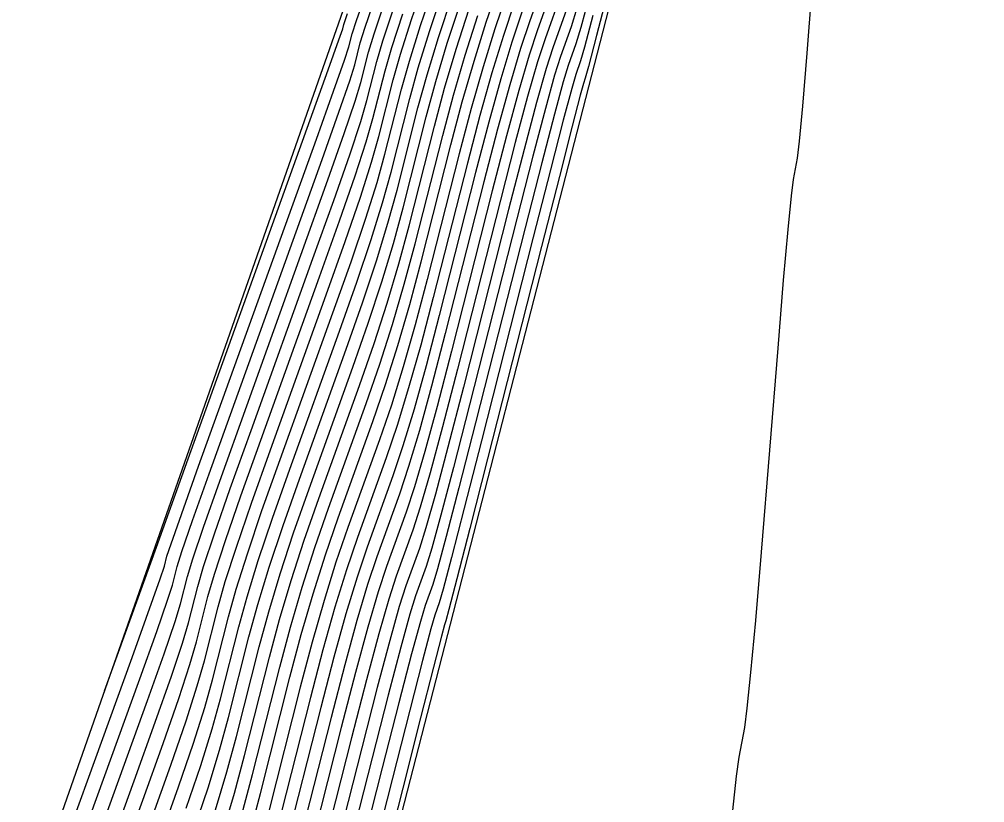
# Model space of a CAD drawing. Extents: x 1724534 to 1727318, y 657156 to 660047.
# Drawn here: x 1725515.77 to 1725524.41, y 659391.09 to 659398.11 of the extents above; entities that cross this region are included whole.
import ezdxf

# ---------------------------------------------------------------- set-up
doc = ezdxf.new("R2010")
doc.units = 0
for name, color, linetype in [('SURVEY - CONTOURS - Index with Text', 7, 'Continuous'), ('SURVEY - CONTOURS - Intermediate with optional Text', 7, 'Continuous'), ('SURVEY - DTM - Breaklines', 7, 'Continuous'), ('SURVEY - NON-TRANSPORTATION - Features', 7, 'Continuous')]:
    doc.layers.add(name, color=color, linetype=linetype)

msp = doc.modelspace()

# ---------------------------------------------------------------- linework, layer by layer
at = {"layer": 'SURVEY - CONTOURS - Index with Text'}
for points in [[(1725521.0525, 659398.411), (1725520.9373, 659397.9618), (1725520.8656, 659397.6852), (1725520.8376, 659397.5812), (1725520.8207, 659397.5342), (1725520.7925, 659397.4297), (1725520.7206, 659397.1514), (1725520.605, 659396.6994), (1725520.4456, 659396.0736), (1725519.9624, 659394.1731), (1725519.8033, 659393.5479), (1725519.6882, 659393.0974), (1725519.6173, 659392.8218), (1725519.5904, 659392.7209), (1725519.5775, 659392.6851), (1725519.5505, 659392.5837), (1725519.4792, 659392.3063), (1725519.3637, 659391.8529), (1725519.204, 659391.2236), (1725518.7189, 659389.3107)], [(1725517.3348, 659390.8502), (1725517.4605, 659391.2275), (1725517.5633, 659391.5623), (1725517.6434, 659391.8546), (1725517.8267, 659392.5774), (1725517.9065, 659392.8691), (1725518.0084, 659393.2019), (1725518.1324, 659393.576), (1725518.2784, 659393.9913), (1725518.6974, 659395.1538), (1725518.8437, 659395.5698), (1725518.9682, 659395.9459), (1725519.0711, 659396.2822), (1725519.1522, 659396.5786), (1725519.3397, 659397.3159), (1725519.4205, 659397.6117), (1725519.5224, 659397.9461), (1725519.6454, 659398.3192)], [(1725520.1332, 659398.332), (1725520.0278, 659398.0227), (1725519.9218, 659397.6812), (1725519.8153, 659397.3076), (1725519.7083, 659396.9018), (1725519.4223, 659395.7768), (1725519.3151, 659395.3707), (1725519.2082, 659394.9964), (1725519.1015, 659394.6538), (1725518.9951, 659394.3428), (1725518.7114, 659393.5559), (1725518.6051, 659393.2453), (1725518.4987, 659392.9034), (1725518.3923, 659392.5304), (1725518.2858, 659392.1261), (1725518.0019, 659391.0066)], [(1725520.6256, 659398.3476), (1725520.477, 659397.9331), (1725520.4101, 659397.7262), (1725520.3212, 659397.4163), (1725520.2102, 659397.0035), (1725520.077, 659396.4877), (1725519.6924, 659394.975), (1725519.5592, 659394.4593), (1725519.4482, 659394.0469), (1725519.3594, 659393.7378), (1725519.2927, 659393.5319), (1725519.1444, 659393.1205), (1725519.0778, 659392.9145), (1725518.989, 659392.6049), (1725518.878, 659392.1917), (1725518.7449, 659391.6749), (1725518.3604, 659390.1586)], [(1725516.234, 659389.7281), (1725516.7991, 659391.288), (1725516.9884, 659391.8152), (1725517.1325, 659392.2266), (1725517.2313, 659392.5224), (1725517.285, 659392.7026), (1725517.3677, 659393.0287), (1725517.4208, 659393.2078), (1725517.5181, 659393.5005), (1725517.6597, 659393.9068), (1725517.8454, 659394.4267), (1725518.3997, 659395.9647), (1725518.5858, 659396.4858), (1725518.7282, 659396.8954), (1725518.827, 659397.1936), (1725518.8821, 659397.3804), (1725518.971, 659397.73), (1725519.0257, 659397.9158), (1725519.123, 659398.211)]]:
    msp.add_lwpolyline(points, dxfattribs=at)
at = {"layer": 'SURVEY - CONTOURS - Intermediate with optional Text'}
for points in [[(1725515.9182, 659390.0122), (1725516.7806, 659392.3941), (1725517.0321, 659393.0985), (1725517.0699, 659393.2113), (1725517.0922, 659393.2994), (1725517.1293, 659393.411), (1725517.376, 659394.1053), (1725518.4311, 659397.0354), (1725518.5842, 659397.4651), (1725518.6805, 659397.7404), (1725518.7201, 659397.8615), (1725518.7498, 659397.9784), (1725518.7888, 659398.0982), (1725518.8834, 659398.37), (1725519.2395, 659399.3692), (1725520.0689, 659401.6836), (1725520.2202, 659402.1111), (1725520.3164, 659402.3893), (1725520.3577, 659402.5182), (1725520.43, 659402.7975), (1725520.4754, 659402.9643), (1725520.5124, 659403.1077), (1725520.632, 659403.5205), (1725521.7635, 659407.3341)], [(1725523.0174, 659400.3529), (1725522.8201, 659397.8038), (1725522.7806, 659397.3289), (1725522.7516, 659397.0155), (1725522.7331, 659396.8637), (1725522.6976, 659396.6744), (1725522.679, 659396.5266), (1725522.6497, 659396.2255), (1725522.6099, 659395.771), (1725522.5594, 659395.163), (1725522.4106, 659393.3373), (1725522.3595, 659392.7257), (1725522.3175, 659392.2602), (1725522.2847, 659391.9407), (1725522.2611, 659391.7673), (1725522.2105, 659391.4997), (1725522.1869, 659391.3302), (1725522.154, 659391.0223)], [(1725520.5409, 659398.6542), (1725520.3395, 659398.0927), (1725520.2572, 659397.8448), (1725520.1615, 659397.5223), (1725520.0522, 659397.1251), (1725519.9295, 659396.6533), (1725519.5843, 659395.2957), (1725519.4616, 659394.8239), (1725519.3522, 659394.4267), (1725519.2562, 659394.1042), (1725519.1736, 659393.8563), (1725518.9712, 659393.2947), (1725518.8887, 659393.0468), (1725518.7928, 659392.7243), (1725518.6837, 659392.3271), (1725518.5613, 659391.8554), (1725518.217, 659390.4978)], [(1725516.9541, 659390.945), (1725517.127, 659391.4292), (1725517.2637, 659391.827), (1725517.3641, 659392.1384), (1725517.4283, 659392.3634), (1725517.5513, 659392.8482), (1725517.6151, 659393.0723), (1725517.7142, 659393.3811), (1725517.8487, 659393.7745), (1725518.0186, 659394.2526), (1725518.5188, 659395.6403), (1725518.6889, 659396.1194), (1725518.8242, 659396.5156), (1725518.9246, 659396.829), (1725518.9902, 659397.0597), (1725519.1185, 659397.5643), (1725519.1836, 659397.7941), (1725519.2828, 659398.1051), (1725519.416, 659398.4971)], [(1725520.5832, 659398.5009), (1725520.4082, 659398.0129), (1725520.3337, 659397.7855), (1725520.2413, 659397.4693), (1725520.1312, 659397.0643), (1725520.0033, 659396.5705), (1725519.6384, 659395.1353), (1725519.5104, 659394.6416), (1725519.4002, 659394.2368), (1725519.3078, 659393.921), (1725519.2332, 659393.6941), (1725519.0578, 659393.2076), (1725518.9832, 659392.9806), (1725518.8909, 659392.6646), (1725518.7808, 659392.2594), (1725518.6531, 659391.7651), (1725518.2887, 659390.3282)], [(1725517.0315, 659390.7735), (1725517.1963, 659391.2362), (1725517.3293, 659391.6272), (1725517.4305, 659391.9463), (1725517.5, 659392.1938), (1725517.6431, 659392.7579), (1725517.7122, 659393.0045), (1725517.8123, 659393.3214), (1725517.9433, 659393.7083), (1725518.1052, 659394.1655), (1725518.5783, 659395.4782), (1725518.7405, 659395.9362), (1725518.8722, 659396.3257), (1725518.9734, 659396.6467), (1725519.0442, 659396.8993), (1725519.1922, 659397.4815), (1725519.2626, 659397.7333), (1725519.3627, 659398.0521), (1725519.4925, 659398.4378)], [(1725517.8289, 659390.7942), (1725517.9302, 659391.1762), (1725518.194, 659392.2164), (1725518.2951, 659392.5981), (1725518.4006, 659392.9631), (1725518.5105, 659393.3114), (1725518.6248, 659393.643), (1725518.9355, 659394.505), (1725519.0499, 659394.837), (1725519.1602, 659395.1863), (1725519.2663, 659395.553), (1725519.3683, 659395.9371), (1725519.6346, 659396.9846), (1725519.7364, 659397.3684), (1725519.8419, 659397.7342), (1725519.9513, 659398.082), (1725520.0645, 659398.4118)], [(1725516.0235, 659389.9175), (1725516.8498, 659392.2011), (1725517.0013, 659392.6263), (1725517.0985, 659392.9065), (1725517.1416, 659393.0418), (1725517.184, 659393.2092), (1725517.2265, 659393.3433), (1725517.322, 659393.6199), (1725517.4706, 659394.0391), (1725518.4826, 659396.8522), (1725518.6322, 659397.2752), (1725518.7294, 659397.5582), (1725518.7741, 659397.7011), (1725518.8236, 659397.8956), (1725518.8678, 659398.0374), (1725518.9633, 659398.317)], [(1725517.2656, 659391.0432), (1725517.3949, 659391.4273), (1725517.4969, 659391.7543), (1725517.5717, 659392.0242), (1725517.7349, 659392.6677), (1725517.8094, 659392.9368), (1725517.9103, 659393.2616), (1725518.0378, 659393.6422), (1725518.1918, 659394.0784), (1725518.6379, 659395.316), (1725518.7921, 659395.753), (1725518.9202, 659396.1358), (1725519.0223, 659396.4644), (1725519.0982, 659396.7389), (1725519.2659, 659397.3987), (1725519.3415, 659397.6725), (1725519.4426, 659397.9991), (1725519.5689, 659398.3785)], [(1725520.8749, 659398.3226), (1725520.7964, 659398.0328), (1725520.7528, 659397.8878), (1725520.6832, 659397.6938), (1725520.6396, 659397.5483), (1725520.5608, 659397.2574), (1725520.4471, 659396.821), (1725520.2982, 659396.2392), (1725519.8544, 659394.4939), (1725519.7057, 659393.9124), (1725519.5922, 659393.4772), (1725519.5141, 659393.1882), (1725519.4713, 659393.0453), (1725519.4043, 659392.8593), (1725519.3614, 659392.716), (1725519.2831, 659392.4257), (1725519.1694, 659391.9884), (1725519.0203, 659391.4041), (1725518.4265, 659389.0659)], [(1725515.9316, 659389.2754), (1725516.9191, 659392.0082), (1725517.0669, 659392.4265), (1725517.1649, 659392.7145), (1725517.2133, 659392.8722), (1725517.2758, 659393.1189), (1725517.3236, 659393.2755), (1725517.42, 659393.5602), (1725517.5651, 659393.973), (1725518.5342, 659396.669), (1725518.6802, 659397.0853), (1725518.7782, 659397.3759), (1725518.8281, 659397.5407), (1725518.8973, 659397.8128), (1725518.9467, 659397.9766), (1725519.0432, 659398.264)], [(1725517.5261, 659391.0277), (1725517.6297, 659391.3703), (1725517.7151, 659391.685), (1725517.9185, 659392.4871), (1725518.0037, 659392.8013), (1725518.1064, 659393.1422), (1725518.2269, 659393.5099), (1725518.365, 659393.9043), (1725518.7569, 659394.9916), (1725518.8952, 659395.3866), (1725519.0162, 659395.756), (1725519.1199, 659396.0999), (1725519.2062, 659396.4182), (1725519.4134, 659397.2331), (1725519.4995, 659397.5509), (1725519.6023, 659397.8931), (1725519.7219, 659398.2599)], [(1725520.202, 659398.2523), (1725520.1043, 659397.9634), (1725520.0017, 659397.6282), (1725519.8943, 659397.2468), (1725519.7821, 659396.819), (1725519.4763, 659395.6164), (1725519.364, 659395.1884), (1725519.2562, 659394.8065), (1725519.1531, 659394.4706), (1725519.0546, 659394.1806), (1725518.798, 659393.4689), (1725518.6996, 659393.1791), (1725518.5967, 659392.8437), (1725518.4894, 659392.4626), (1725518.3776, 659392.0359), (1725518.0736, 659390.837)], [(1725516.3393, 659389.6334), (1725516.8766, 659391.1165), (1725517.0577, 659391.6222), (1725517.1981, 659392.0268), (1725517.2977, 659392.3304), (1725517.3567, 659392.533), (1725517.4595, 659392.9384), (1725517.5179, 659393.14), (1725517.6162, 659393.4408), (1725517.7542, 659393.8407), (1725517.932, 659394.3397), (1725518.4593, 659395.8025), (1725518.6374, 659396.3026), (1725518.7762, 659396.7055), (1725518.8758, 659397.0113), (1725518.9362, 659397.22), (1725519.0448, 659397.6471), (1725519.1047, 659397.855), (1725519.2029, 659398.1581)], [(1725516.5334, 659392.0959), (1725516.9982, 659393.3809), (1725517.2815, 659394.1714), (1725518.5362, 659397.655), (1725518.6317, 659397.9227), (1725518.6661, 659398.0218), (1725518.6761, 659398.0612), (1725518.7098, 659398.1591)], [(1725517.5917, 659390.8279), (1725517.6961, 659391.1782), (1725517.7868, 659391.5154), (1725518.0104, 659392.3969), (1725518.1008, 659392.7336), (1725518.2045, 659393.0825), (1725518.3214, 659393.4437), (1725518.4516, 659393.8172), (1725518.8165, 659394.8294), (1725518.9468, 659395.2034), (1725519.0642, 659395.5661), (1725519.1687, 659395.9176), (1725519.2602, 659396.2578), (1725519.4871, 659397.1502), (1725519.5784, 659397.49), (1725519.6822, 659397.8402), (1725519.7984, 659398.2006)], [(1725517.7625, 659390.9862), (1725517.8585, 659391.3458), (1725518.1022, 659392.3066), (1725518.198, 659392.6658), (1725518.3026, 659393.0228), (1725518.416, 659393.3776), (1725518.5382, 659393.7301), (1725518.876, 659394.6672), (1725518.9984, 659395.0202), (1725519.1122, 659395.3762), (1725519.2175, 659395.7353), (1725519.3143, 659396.0975), (1725519.5609, 659397.0674), (1725519.6574, 659397.4292), (1725519.7621, 659397.7872), (1725519.8748, 659398.1413)], [(1725520.2707, 659398.1725), (1725520.1807, 659397.9041), (1725520.0816, 659397.5753), (1725519.9733, 659397.1859), (1725519.8558, 659396.7361), (1725519.5303, 659395.456), (1725519.4128, 659395.0062), (1725519.3042, 659394.6166), (1725519.2047, 659394.2874), (1725519.1141, 659394.0185), (1725518.8846, 659393.3818), (1725518.7942, 659393.113), (1725518.6948, 659392.784), (1725518.5866, 659392.3949), (1725518.4694, 659391.9456), (1725518.1453, 659390.6674)], [(1725520.668, 659398.1943), (1725520.5457, 659397.8533), (1725520.4866, 659397.6669), (1725520.4011, 659397.3633), (1725520.2891, 659396.9427), (1725520.1507, 659396.4049), (1725519.7464, 659394.8146), (1725519.608, 659394.277), (1725519.4962, 659393.857), (1725519.411, 659393.5546), (1725519.3522, 659393.3697), (1725519.2311, 659393.0335), (1725519.1723, 659392.8483), (1725519.087, 659392.5452), (1725518.9751, 659392.1239), (1725518.8367, 659391.5846), (1725518.4321, 659389.989)], [(1725520.7617, 659398.2067), (1725520.7104, 659398.0411), (1725520.6144, 659397.7735), (1725520.5631, 659397.6076), (1725520.481, 659397.3104), (1725520.3681, 659396.8818), (1725520.2244, 659396.3221), (1725519.8004, 659394.6542), (1725519.6568, 659394.0947), (1725519.5442, 659393.6671), (1725519.4625, 659393.3714), (1725519.4118, 659393.2075), (1725519.3177, 659392.9464), (1725519.2669, 659392.7822), (1725519.1851, 659392.4854), (1725519.0723, 659392.0562), (1725518.9285, 659391.4944), (1725518.5038, 659389.8195)], [(1725520.9061, 659398.1422), (1725520.831, 659397.859), (1725520.7952, 659397.7345), (1725520.7519, 659397.614), (1725520.716, 659397.489), (1725520.6407, 659397.2044), (1725520.526, 659396.7602), (1725520.3719, 659396.1564), (1725519.9084, 659394.3335), (1725519.7545, 659393.7302), (1725519.6402, 659393.2873), (1725519.5657, 659393.005), (1725519.5308, 659392.8831), (1725519.4909, 659392.7722), (1725519.4559, 659392.6499), (1725519.3812, 659392.366), (1725519.2666, 659391.9207), (1725519.1122, 659391.3138), (1725518.6472, 659389.4803)]]:
    msp.add_lwpolyline(points, dxfattribs=at)
at = {"layer": 'SURVEY - DTM - Breaklines'}
msp.add_lwpolyline([(1725548.52, 659521.481), (1725540.965, 659497.216), (1725536.847, 659481.64), (1725536.065, 659476.4), (1725532.186, 659451.331), (1725527.526, 659426.779), (1725520.287, 659402.807), (1725512.005, 659379.174), (1725506.044, 659356.068), (1725503.268, 659330.772), (1725496.158, 659306.737), (1725491.301, 659280.213), (1725484.669, 659256.065), (1725478.26, 659232.056), (1725472.366, 659207.66), (1725466.542, 659183.359), (1725459.12, 659159.228), (1725454.379, 659134.473), (1725448.668, 659109.979), (1725442.764, 659085.69), (1725436.263, 659061.294), (1725431.444, 659036.269), (1725428.274, 659013.717), (1725429.417, 659007.151)], dxfattribs=at)
at = {"layer": 'SURVEY - NON-TRANSPORTATION - Features'}
msp.add_lwpolyline([(1725478.626, 659231.962), (1725484.871, 659256.014), (1725491.647, 659280.125), (1725496.324, 659306.695), (1725504.184, 659330.541), (1725509.657, 659355.134), (1725515.881, 659378.125), (1725522.114, 659402.336), (1725528.356, 659426.565), (1725533.162, 659451.14), (1725540.618, 659474.976), (1725541.895, 659480.465), (1725545.325, 659497.45), (1725552.4, 659520.505), (1725557.595, 659544.875), (1725563.899, 659569.033), (1725569.664, 659593.303), (1725577.056, 659617.422)], dxfattribs=at)

doc.saveas('drawing.dxf')
